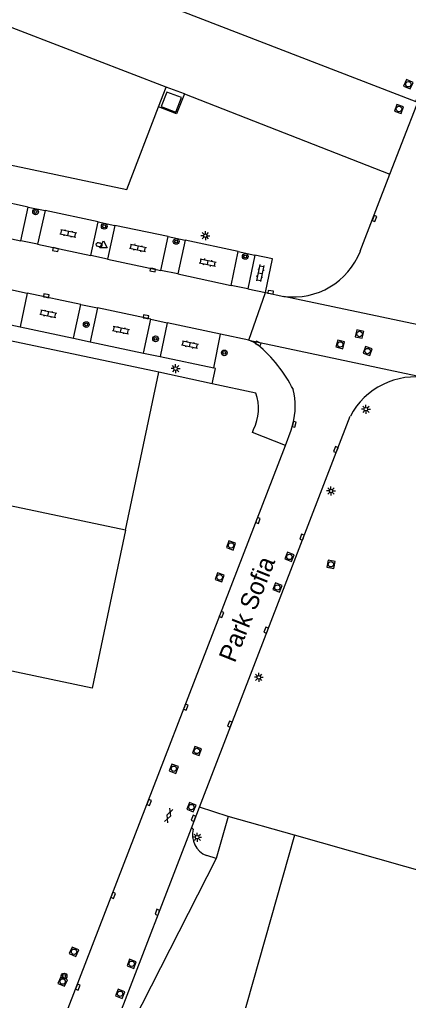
# Model space of a CAD drawing. Extents: x 131000 to 133013, y 393000 to 396501.
# Drawn here: x 131358.7 to 131413.1, y 393593.5 to 393730.5 of the extents above; entities that cross this region are included whole.
import ezdxf

# ---------------------------------------------------------------- set-up
doc = ezdxf.new("R2010")
doc.units = 0
for name, color, linetype in [('gg-afsc-hekwerk', 7, 'Continuous'), ('gg-anno-openbare ruimte label', 7, 'Continuous'), ('gg-bbg-bijgebouw', 7, 'Continuous'), ('gg-bbg-hoofdgebouw', 7, 'Continuous'), ('gg-bbg-luifel en loopbrug', 7, 'Continuous'), ('gg-bbg-tussenscheiding', 7, 'Continuous'), ('gg-knt-verharding', 7, 'Continuous'), ('gg-knt-verharding nz', 7, 'Continuous'), ('gt-grn-groengrens', 7, 'Continuous'), ('gt-grn-vlakafsluiter', 7, 'Continuous'), ('gt-grn-weggrens', 7, 'Continuous'), ('gt-symb-boom', 7, 'Continuous'), ('gt-symb-brandkraan', 7, 'Continuous'), ('gt-symb-gesloten verharding', 7, 'Continuous'), ('gt-symb-klinker verharding', 7, 'Continuous'), ('gt-symb-kolk', 7, 'Continuous'), ('gt-symb-lichtmast', 7, 'Continuous'), ('gt-symb-rioolschacht', 7, 'Continuous'), ('gt-symb-waterafsluiter', 7, 'Continuous')]:
    doc.layers.add(name, color=color, linetype=linetype)

# ---------------------------------------------------------------- blocks, each defined once
blk = doc.blocks.new('gt0-RS')
at = {"layer": 'gt-symb-rioolschacht'}
blk.add_lwpolyline([(-0.5, -0.5), (0.5, -0.5), (0.5, 0.5), (-0.5, 0.5)], close=True, dxfattribs=at)
blk.add_circle((0, 0), 0.375, dxfattribs=at)
blk = doc.blocks.new('gt0-KOLK')
at = {"layer": 'gt-symb-kolk'}
blk.add_lwpolyline([(0, 0), (0.37, 0), (0.37, 0.4), (-0.38, 0.4), (-0.38, 0), (0, 0)], dxfattribs=at)
blk = doc.blocks.new('gt0-KL1')
at = {"layer": 'gt-symb-klinker verharding'}
for p, q in [((-1.15, 0.3), (1.15, 0.3)), ((-1, -0.3), (-1, 0.3)), ((-0.5, 0.3), (-0.5, 0.45)), ((0, -0.3), (0, 0.3)), ((0.5, 0.3), (0.5, 0.45)), ((1, -0.3), (1, 0.3)), ((-1.15, -0.3), (1.15, -0.3)), ((-0.5, -0.45), (-0.5, -0.3)), ((0.5, -0.45), (0.5, -0.3))]:
    blk.add_line(p, q, dxfattribs=at)
blk = doc.blocks.new('gt0-BOOM')
at = {"layer": 'gt-symb-boom'}
for radius in [0.4, 0.2]:
    blk.add_circle((0, 0), radius, dxfattribs=at)
blk = doc.blocks.new('gt0-LMAST')
at = {"layer": 'gt-symb-lichtmast'}
for p, q in [((-0.18, 0.17), (-0.45, 0.44)), ((-0.01, 0.25), (-0.01, 0.62)), ((0.17, 0.17), (0.44, 0.44)), ((-0.26, 0), (-0.63, 0)), ((-0.18, -0.18), (-0.45, -0.45)), ((-0.01, -0.25), (-0.01, -0.63)), ((0.44, -0.45), (0.17, -0.18)), ((0.24, 0), (0.62, 0))]:
    blk.add_line(p, q, dxfattribs=at)
blk.add_circle((-0.01, 0), 0.25, dxfattribs=at)
blk = doc.blocks.new('gt0-GESVH1')
at = {"layer": 'gt-symb-gesloten verharding'}
for p, q in [((-0.99, -0.26), (0.01, 0.24)), ((0.01, -0.26), (-0.99, 0.24)), ((0.01, 0.24), (1.01, -0.26)), ((1.01, 0.24), (0.01, -0.26))]:
    blk.add_line(p, q, dxfattribs=at)
blk = doc.blocks.new('gt0-BR')
at = {"layer": 'gt-symb-brandkraan'}
for centre, radius, start, end in [((-0.24, 0), 0.206, 107.5669, 252.4331), ((0.6, -2.66), 3, 106.892, 107.5669), ((0, -0.69), 0.938, 73.108, 106.892), ((-0.6, -2.66), 3, 72.4331, 73.108), ((0.24, 0), 0.206, 287.567, 72.4331), ((0.6, 2.66), 3, 252.4331, 253.108), ((0, 0.69), 0.938, 253.108, 286.8921), ((-0.6, 2.66), 3, 286.8921, 287.567)]:
    blk.add_arc(centre, radius, start, end, dxfattribs=at)
blk = doc.blocks.new('gt0-WAFSL')
at = {"layer": 'gt-symb-waterafsluiter'}
for p, q in [((-0.5, -0.33), (0, 0.67)), ((0, 0.67), (0.5, -0.33)), ((0.5, -0.33), (-0.5, -0.33))]:
    blk.add_line(p, q, dxfattribs=at)

msp = doc.modelspace()

# ---------------------------------------------------------------- linework, layer by layer
at = {"layer": 'gg-afsc-hekwerk'}
msp.add_lwpolyline([(131342.94, 393753.9), (131340.51, 393747.54), (131414.17, 393719.09), (131435.81, 393775.11), (131380.17, 393796.56)], dxfattribs=at)
at = {"layer": 'gg-bbg-bijgebouw'}
for p, q in [((131378.21, 393681.25), (131316.05, 393694.37)), ((131373.54, 393659.17), (131378.21, 393681.25))]:
    msp.add_line(p, q, dxfattribs=at)
at = {"layer": 'gg-bbg-hoofdgebouw'}
msp.add_line((131378.17, 393718.33), (131379.23, 393721.08), dxfattribs=at)
for points in [[(131379.23, 393721.08), (131333.42, 393738.76), (131325.26, 393717.63)], [(131357.16, 393710.29), (131373.72, 393706.79), (131378.17, 393718.33)], [(131373.54, 393659.17), (131368.87, 393637.08), (131299.57, 393651.73), (131302.91, 393660.48)], [(131397.19, 393616.54), (131387.18, 393581.37), (131392.85, 393579.78), (131391.24, 393574.09), (131432.25, 393562.45)], [(131443.8, 393603.32), (131397.19, 393616.55), (131397.19, 393616.54)]]:
    msp.add_lwpolyline(points, dxfattribs=at)
at = {"layer": 'gg-bbg-luifel en loopbrug'}
msp.add_lwpolyline([(131378.54, 393718.38), (131380.57, 393717.62), (131381.35, 393719.66), (131379.33, 393720.41), (131378.54, 393718.38)], dxfattribs=at)
at = {"layer": 'gg-bbg-tussenscheiding'}
msp.add_line((131373.54, 393659.17), (131308.27, 393672.97), dxfattribs=at)
at = {"layer": 'gg-knt-verharding'}
for p, q in [((131410.54, 393708.93), (131438.14, 393780.42)), ((131381.78, 393720.16), (131410.54, 393708.93)), ((131406.39, 393698.18), (131410.54, 393708.93)), ((131359.93, 393704.34), (131352.49, 393705.94)), ((131358.9, 393699.64), (131359.93, 393704.34)), ((131362.28, 393703.85), (131361.23, 393699.14)), ((131369.69, 393702.27), (131362.28, 393703.85)), ((131351.43, 393701.22), (131358.9, 393699.64)), ((131368.7, 393697.56), (131369.69, 393702.27)), ((131372.06, 393701.78), (131371.03, 393697.07)), ((131379.51, 393700.23), (131372.06, 393701.78)), ((131361.23, 393699.14), (131358.9, 393699.64)), ((131378.49, 393695.5), (131379.51, 393700.23)), ((131381.87, 393699.7), (131380.85, 393694.99)), ((131389.29, 393698.11), (131381.87, 393699.7)), ((131361.23, 393699.14), (131368.7, 393697.56)), ((131371.03, 393697.07), (131368.7, 393697.56)), ((131371.03, 393697.07), (131378.49, 393695.5)), ((131388.3, 393693.4), (131389.29, 393698.11)), ((131391.64, 393697.62), (131390.66, 393692.9)), ((131380.85, 393694.99), (131378.49, 393695.5)), ((131380.85, 393694.99), (131388.3, 393693.4)), ((131357.43, 393692.82), (131359.78, 393692.31)), ((131390.66, 393692.9), (131388.3, 393693.4)), ((131390.66, 393692.9), (131393.13, 393692.38)), ((131359.78, 393692.31), (131358.78, 393687.59)), ((131367.28, 393690.74), (131359.78, 393692.31)), ((131393.13, 393692.38), (131395.7, 393691.84)), ((131366.26, 393686.01), (131367.28, 393690.74)), ((131367.28, 393690.74), (131369.6, 393690.24)), ((131369.6, 393690.24), (131368.6, 393685.52)), ((131377.07, 393688.67), (131369.6, 393690.24)), ((131376.05, 393683.94), (131377.07, 393688.67)), ((131377.07, 393688.67), (131379.38, 393688.17)), ((131358.78, 393687.59), (131366.26, 393686.01)), ((131379.38, 393688.17), (131378.39, 393683.45)), ((131386.84, 393686.58), (131379.38, 393688.17)), ((131385.9, 393681.85), (131386.84, 393686.58)), ((131390.8, 393685.74), (131386.84, 393686.58)), ((131368.6, 393685.52), (131376.05, 393683.94)), ((131378.39, 393683.45), (131385.9, 393681.85)), ((131385.67, 393679.65), (131378.21, 393681.25)), ((131391.76, 393678.35), (131385.67, 393679.65)), ((131383.9, 393620.49), (131404.99, 393675.1)), ((131361.25, 393581.41), (131395.9, 393671.01)), ((131382.75, 393617.51), (131383.9, 393620.49)), ((131387.91, 393619.16), (131386.24, 393613.31)), ((131397.19, 393616.54), (131387.91, 393619.16)), ((131371.79, 393589.14), (131382.75, 393617.51)), ((131383.01, 393617.4), (131382.75, 393617.51)), ((131386.24, 393613.31), (131384.89, 393613.7))]:
    msp.add_line(p, q, dxfattribs=at)
for points in [[(131381.78, 393720.16), (131380.68, 393717.36), (131378.17, 393718.33)], [(131393.13, 393692.38), (131394.11, 393697.09), (131391.64, 393697.62)], [(131395.9, 393671.01), (131396.73, 393673.15), (131396.94, 393674.02)], [(131395.9, 393671.01), (131391.28, 393672.85), (131391.45, 393673.26)]]:
    msp.add_lwpolyline(points, dxfattribs=at)
for centre, radius, start, end in [((131396.97, 393701.9), 10.13, 262.8111, 338.492), ((131388.99, 393680.83), 5.23, 54.5298, 69.7488), ((131379.11, 393669.68), 20.11, 27.0718, 50.0354), ((131414.06, 393670.38), 10.22, 79.6562, 152.5244), ((131385.79, 393676.17), 6.36, 332.8723, 20.0872), ((131387.75, 393676.57), 9.53, 344.4908, 13.723), ((131385.98, 393616.58), 3.08, 164.4694, 249.1544)]:
    msp.add_arc(centre, radius, start, end, dxfattribs=at)
at = {"layer": 'gg-knt-verharding nz'}
msp.add_line((131381.78, 393720.16), (131379.23, 393721.08), dxfattribs=at)
at = {"layer": 'gt-grn-groengrens'}
for p, q in [((131359.93, 393704.34), (131362.28, 393703.85)), ((131369.69, 393702.27), (131372.06, 393701.78)), ((131379.51, 393700.23), (131381.87, 393699.7)), ((131389.29, 393698.11), (131391.64, 393697.62)), ((131356.43, 393688.12), (131358.78, 393687.59)), ((131366.26, 393686.01), (131368.6, 393685.52)), ((131376.05, 393683.94), (131378.39, 393683.45)), ((131387.91, 393619.16), (131383.9, 393620.49))]:
    msp.add_line(p, q, dxfattribs=at)
msp.add_lwpolyline([(131385.67, 393679.65), (131386.13, 393681.8), (131385.9, 393681.85)], dxfattribs=at)
at = {"layer": 'gt-grn-vlakafsluiter'}
msp.add_line((131386.24, 393613.31), (131373.99, 393589.29), dxfattribs=at)
at = {"layer": 'gt-grn-weggrens'}
for p, q in [((131390.8, 393685.74), (131393.13, 393692.38)), ((131419.97, 393686.73), (131395.7, 393691.84)), ((131390.8, 393685.74), (131415.9, 393680.44))]:
    msp.add_line(p, q, dxfattribs=at)

# ---------------------------------------------------------------- block references
at = {"layer": 'gt-symb-boom'}
for p in [(131360.95, 393703.66), (131370.56, 393701.65), (131380.62, 393699.54), (131390.29, 393697.44), (131368.04, 393687.92), (131377.74, 393685.93), (131387.36, 393683.96), (131364.94, 393596.87)]:
    msp.add_blockref('gt0-BOOM', p, dxfattribs=at)
at = {"layer": 'gt-symb-brandkraan', "rotation": 168.99333582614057}
msp.add_blockref('gt0-BR', (131369.83, 393699.07), dxfattribs=at)
at = {"layer": 'gt-symb-gesloten verharding', "rotation": -110.86466118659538}
msp.add_blockref('gt0-GESVH1', (131379.6, 393619.3), dxfattribs=at)
at = {"layer": 'gt-symb-klinker verharding'}
for p, rotation in [((131365.54, 393700.68), -11.826703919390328), ((131375.29, 393698.64), -11.826703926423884), ((131385.05, 393696.6), -11.826703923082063), ((131392.38, 393695.11), -101.82670392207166), ((131362.74, 393689.44), -11.82670392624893), ((131372.89, 393687.16), -11.82670392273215), ((131382.55, 393685.14), -11.826703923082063)]:
    msp.add_blockref('gt0-KL1', p, dxfattribs=dict(at, rotation=rotation))
at = {"layer": 'gt-symb-kolk'}
for p, rotation in [((131408.2, 393702.8), -111.28016631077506), ((131363.77, 393698.6), 168.11724113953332), ((131377.38, 393695.74), 168.17329607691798), ((131362.42, 393691.74), -11.714525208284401), ((131393.82, 393692.24), -9.669505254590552), ((131376.36, 393688.8), -11.13011108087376), ((131392.02, 393685.09), -27.769212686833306), ((131396.94, 393674.02), -103.00750479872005), ((131403.15, 393670.37), 68.64562263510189), ((131391.88, 393660.62), -111.1526452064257), ((131398.42, 393658.12), 68.90078775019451), ((131386.79, 393647.45), -111.09921224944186), ((131393.39, 393645.12), 68.84735479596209), ((131381.78, 393634.5), -111.1526452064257), ((131388.33, 393632.01), 68.90078774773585), ((131376.64, 393621.2), -111.1526452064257), ((131383.24, 393618.84), 68.90078775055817), ((131371.62, 393608.21), -111.0992122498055), ((131378.18, 393605.7), 68.95425918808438), ((131366.67, 393595.39), -111.09921225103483)]:
    msp.add_blockref('gt0-KOLK', p, dxfattribs=dict(at, rotation=rotation))
at = {"layer": 'gt-symb-lichtmast'}
for p in [(131384.72, 393700.34), (131380.54, 393681.77), (131407.17, 393676.09), (131402.29, 393664.66), (131392.19, 393638.62), (131383.57, 393616.27)]:
    msp.add_blockref('gt0-LMAST', p, dxfattribs=at)
at = {"layer": 'gt-symb-rioolschacht'}
for p, rotation in [((131413.11, 393721.51), -23.514556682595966), ((131411.8, 393718.05), -21.099212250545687), ((131406.28, 393686.6), -13.299584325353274), ((131403.58, 393685.14), 74.15691788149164), ((131407.41, 393684.22), 159.82605505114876), ((131388.3, 393657.05), -110.42861714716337), ((131396.47, 393655.45), 68.23049831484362), ((131402.27, 393654.42), -100.60205829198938), ((131386.71, 393652.59), -110.42861714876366), ((131394.79, 393651.17), 68.77323173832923), ((131383.53, 393628.32), 69.13533881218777), ((131380.3, 393625.84), 69.13533881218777), ((131382.75, 393620.48), 67.79435666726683), ((131366.33, 393600.26), -23.89847787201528), ((131374.4, 393598.58), 68.95425918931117), ((131364.74, 393596.09), -23.025492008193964), ((131372.78, 393594.39), 68.59226005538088)]:
    msp.add_blockref('gt0-RS', p, dxfattribs=dict(at, rotation=rotation))
at = {"layer": 'gt-symb-waterafsluiter'}
msp.add_blockref('gt0-WAFSL', (131370.46, 393698.96), dxfattribs=at)

# ---------------------------------------------------------------- texts
at = {"layer": 'gg-anno-openbare ruimte label'}
msp.add_text('Park Sofia', height=2.5, rotation=68.3, dxfattribs=at).set_placement((131388.83, 393640.53))

doc.saveas('drawing.dxf')
